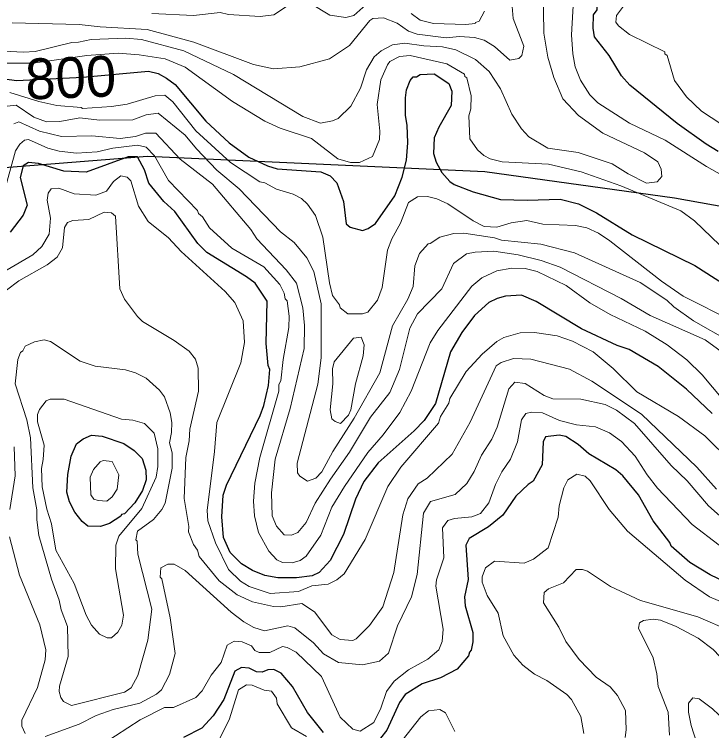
# Model space of a CAD drawing. Extents: x 673.3 to 698.5, y 6984.3 to 7012.3.
# Drawn here: x 688.1 to 689.47, y 6997.77 to 6999.178 of the extents above; entities that cross this region are included whole.
import ezdxf
from ezdxf.enums import TextEntityAlignment as Align

# ---------------------------------------------------------------- set-up
doc = ezdxf.new("R2010")
doc.units = 0
doc.header["$LTSCALE"] = 0.032
for name, color, linetype, lineweight in [('1', 7, 'Continuous', 25), ('2', 7, 'Continuous', 13), ('26', 7, 'Continuous', 25)]:
    doc.layers.add(name, color=color, linetype=linetype, lineweight=lineweight)
doc.layers.add('61', color=7, linetype='Continuous')

msp = doc.modelspace()

# ---------------------------------------------------------------- linework, layer by layer
at = {"layer": '1'}
for points in [[(689.4826, 6998.9084), (689.4589, 6998.9225), (689.4024, 6998.9632), (689.3094, 6999.0384), (689.2926, 6999.0568), (689.2687, 6999.097), (689.2398, 6999.1335), (689.2371, 6999.1509), (689.238, 6999.1771), (689.2448, 6999.1864), (689.2453, 6999.1925), (689.2601, 6999.2224), (689.3591, 6999.3417), (689.3786, 6999.3595), (689.4223, 6999.3909), (689.4879, 6999.4185)], [(688.0566, 6999.0544), (688.1048, 6999.048), (688.2351, 6999.0545), (688.3638, 6999.0658), (688.3826, 6999.0615), (688.3992, 6999.0525), (688.416, 6999.0399), (688.4765, 6998.9681), (688.5223, 6998.9254), (688.5607, 6998.8971), (688.5974, 6998.8799), (688.6163, 6998.8745), (688.7022, 6998.868), (688.7208, 6998.8606), (688.7338, 6998.8467), (688.7469, 6998.8101), (688.7518, 6998.7664), (688.7597, 6998.7594), (688.7844, 6998.7531), (688.7955, 6998.757), (688.8098, 6998.7665), (688.8477, 6998.8213), (688.8618, 6998.8576), (688.8707, 6998.8915), (688.8731, 6998.925), (688.8717, 6998.9603), (688.8683, 6998.9792), (688.8683, 6999.014), (688.8707, 6999.0297), (688.8779, 6999.0476), (688.8838, 6999.0551), (688.89, 6999.0553), (688.8971, 6999.0593), (688.9252, 6999.0609), (688.9538, 6999.0419), (688.9594, 6999.0267)], [(688.9594, 6999.0267), (688.9583, 6998.9985), (688.9339, 6998.9561), (688.925, 6998.9349), (688.9237, 6998.9045), (688.9287, 6998.8872), (688.9401, 6998.867), (688.9559, 6998.8494), (688.9642, 6998.8436), (689.0013, 6998.8287), (689.055, 6998.8142), (689.1075, 6998.8126), (689.1723, 6998.8143), (689.2081, 6998.8051), (689.244, 6998.788), (689.314, 6998.7448), (689.4372, 6998.6841), (689.5405, 6998.6179)], [(689.2144, 6998.5596), (689.125, 6998.6137), (689.0962, 6998.626), (689.0648, 6998.6241), (689.0485, 6998.6196), (689.032, 6998.6114), (689.004, 6998.5859), (688.979, 6998.5525), (688.9568, 6998.5147), (688.9277, 6998.4128), (688.9054, 6998.3799), (688.8858, 6998.3594), (688.8151, 6998.2968), (688.787, 6998.2599), (688.7703, 6998.2248), (688.7469, 6998.1554), (688.7206, 6998.1046), (688.6988, 6998.0813), (688.6855, 6998.0747), (688.6547, 6998.0707), (688.6179, 6998.0707), (688.5925, 6998.0752), (688.5681, 6998.0847), (688.5463, 6998.0978), (688.5239, 6998.1201), (688.511, 6998.1501), (688.5079, 6998.1905), (688.5107, 6998.2332), (688.5171, 6998.2527), (688.5831, 6998.3896), (688.5905, 6998.4094), (688.5995, 6998.4485), (688.6019, 6998.4799), (688.5986, 6998.4877), (688.5946, 6998.5307), (688.5969, 6998.6141), (688.5731, 6998.6497), (688.5565, 6998.6619), (688.4783, 6998.7097), (688.4608, 6998.7272), (688.4156, 6998.7903), (688.3941, 6998.8097), (688.3642, 6998.8459), (688.3559, 6998.8723), (688.342, 6998.8979), (688.3237, 6998.8981), (688.2412, 6998.8677), (688.1976, 6998.8693), (688.1475, 6998.885), (688.1278, 6998.8864), (688.1175, 6998.88), (688.1118, 6998.8573), (688.1254, 6998.8027), (688.1174, 6998.7832), (688.0918, 6998.7495)], [(689.4712, 6998.3937), (689.4207, 6998.4414), (689.3649, 6998.4855), (689.3079, 6998.5193), (689.2847, 6998.5273), (689.2144, 6998.5596)], [(689.5257, 6998.0485), (689.4669, 6998.0767), (689.4271, 6998.1004), (689.3903, 6998.1326), (689.388, 6998.1398), (689.3549, 6998.1823), (689.3261, 6998.2333), (689.2955, 6998.2712), (689.2817, 6998.2825), (689.2286, 6998.3141), (689.2078, 6998.3328), (689.1834, 6998.3483), (689.1707, 6998.3508), (689.1436, 6998.3474), (689.1389, 6998.3375), (689.1371, 6998.2924), (689.1196, 6998.2602), (689.1096, 6998.2542), (689.0854, 6998.2308), (689.0601, 6998.1934), (689.0317, 6998.1707), (688.9935, 6998.1476), (688.9874, 6998.1348), (688.992, 6998.0671), (688.9848, 6998.0335), (688.9855, 6998.0155), (689.001, 6997.9631), (689.001, 6997.945), (688.9979, 6997.9283), (688.994, 6997.9243), (688.9922, 6997.9174), (688.9699, 6997.8908), (688.9371, 6997.8741), (688.9014, 6997.862), (688.8677, 6997.8412), (688.857, 6997.8258), (688.8318, 6997.7712), (688.8198, 6997.7552)], [(688.7075, 6997.7663), (688.6764, 6997.8058), (688.6467, 6997.8569), (688.6247, 6997.8833), (688.6099, 6997.8906), (688.5979, 6997.8898), (688.5869, 6997.885), (688.5759, 6997.8859), (688.5612, 6997.8931), (688.5466, 6997.8946), (688.5336, 6997.8872), (688.5117, 6997.8315), (688.4906, 6997.7996), (688.4684, 6997.7752), (688.4328, 6997.7565)]]:
    msp.add_lwpolyline(points, dxfattribs=at)
msp.add_lwpolyline([(688.2729, 6998.3489), (688.3153, 6998.3345), (688.3354, 6998.3209), (688.3511, 6998.3049), (688.3584, 6998.2824), (688.3592, 6998.2631), (688.3518, 6998.2419), (688.337, 6998.218), (688.3165, 6998.1965), (688.3105, 6998.1951), (688.3094, 6998.192), (688.2869, 6998.1771), (688.2697, 6998.1717), (688.2446, 6998.1723), (688.2336, 6998.1809), (688.2193, 6998.1996), (688.2088, 6998.22), (688.2037, 6998.2387), (688.2052, 6998.2735), (688.2118, 6998.3098), (688.2225, 6998.3337), (688.2355, 6998.3434), (688.2518, 6998.3506)], close=True, dxfattribs=at)
at = {"layer": '2'}
for points in [[(689.5067, 6999.4011), (689.4638, 6999.339), (689.4483, 6999.3275), (689.418, 6999.3106), (689.3889, 6999.287), (689.3489, 6999.269), (689.3296, 6999.2544), (689.3155, 6999.2306), (689.3026, 6999.2016), (689.2828, 6999.1753), (689.2819, 6999.1627), (689.287, 6999.1553), (689.3088, 6999.1384), (689.3779, 6999.104), (689.3783, 6999.0999), (689.3823, 6999.0969), (689.3969, 6999.0477), (689.4203, 6999.0154), (689.4502, 6998.9872), (689.5073, 6998.9503)], [(689.1387, 6999.229), (689.1404, 6999.1406), (689.1483, 6999.0936), (689.1599, 6999.0538), (689.1779, 6999.0119), (689.2084, 6998.9789), (689.2562, 6998.9445), (689.3379, 6998.9055), (689.3643, 6998.8878), (689.3707, 6998.8736), (689.3724, 6998.8594), (689.363, 6998.8487), (689.3418, 6998.8461), (689.3057, 6998.8641), (689.2746, 6998.8841), (689.2076, 6998.9062), (689.1483, 6998.915), (689.111, 6998.9372), (689.0963, 6998.9529), (689.0774, 6998.9814), (689.0549, 6999.0314), (689.0329, 6999.0656), (689.0062, 6999.0893), (688.9675, 6999.1079), (688.9414, 6999.1137), (688.9046, 6999.1156), (688.8671, 6999.1212), (688.8431, 6999.1179), (688.8208, 6999.1061), (688.8073, 6999.0943), (688.7922, 6999.069), (688.7801, 6999.033), (688.7615, 6998.9974), (688.7366, 6998.9734), (688.725, 6998.9682), (688.7017, 6998.9641), (688.6669, 6998.977), (688.531, 6999.0598), (688.4331, 6999.1061), (688.3502, 6999.1284), (688.3192, 6999.131), (688.2514, 6999.1285), (688.226, 6999.1229), (688.2132, 6999.1226), (688.1413, 6999.1049), (688.1184, 6999.1033), (688.0528, 6999.1067)], [(689.5181, 6998.8459), (689.4597, 6998.8788), (689.3788, 6998.9306), (689.3086, 6998.9642), (689.2463, 6999.0041), (689.2306, 6999.0197), (689.2124, 6999.0485), (689.202, 6999.0746), (689.1972, 6999.1003), (689.1948, 6999.1372), (689.1987, 6999.2071)], [(688.0962, 6999.1611), (688.2276, 6999.1578), (688.2691, 6999.153), (688.3609, 6999.148), (688.4531, 6999.123), (688.5699, 6999.0795), (688.6095, 6999.0707), (688.6613, 6999.0745), (688.7192, 6999.0904), (688.7584, 6999.1165), (688.7988, 6999.1657), (688.8044, 6999.1693), (688.8256, 6999.1708), (688.8523, 6999.1605), (688.8748, 6999.1444), (688.8918, 6999.139), (688.9484, 6999.1318), (688.9744, 6999.1342), (689.0042, 6999.1325), (689.0232, 6999.127), (689.0431, 6999.1148), (689.0734, 6999.088), (689.0911, 6999.0911), (689.0974, 6999.0971), (689.101, 6999.115), (689.0801, 6999.1694), (689.0776, 6999.2012)], [(688.3706, 6999.1791), (688.4524, 6999.1758), (688.5045, 6999.1814), (688.5209, 6999.1774), (688.5834, 6999.1734), (688.6102, 6999.177), (688.6465, 6999.2011)], [(688.682, 6999.1992), (688.7198, 6999.1763), (688.7511, 6999.1717), (688.7668, 6999.1752), (688.7908, 6999.1966)], [(688.8795, 6999.1795), (688.8973, 6999.1661), (688.9235, 6999.1595), (688.9869, 6999.1578), (689.0055, 6999.1595), (689.0061, 6999.162), (689.0133, 6999.1646), (689.0239, 6999.1842)], [(688.083, 6999.082), (688.1371, 6999.0821), (688.2427, 6999.0969), (688.3043, 6999.1016), (688.3453, 6999.0983), (688.3967, 6999.0902), (688.4361, 6999.0738), (688.5287, 6999.0067), (688.5921, 6998.968), (688.6224, 6998.9542), (688.6837, 6998.9337), (688.7358, 6998.8938), (688.7603, 6998.8868), (688.7782, 6998.8866), (688.8036, 6998.8987), (688.8175, 6998.9316), (688.8184, 6998.9482), (688.8131, 6999.0003), (688.82, 6999.0489)], [(688.82, 6999.0489), (688.833, 6999.0784), (688.8381, 6999.085), (688.8566, 6999.0952), (688.8775, 6999.0967), (688.9495, 6999.0805), (688.9843, 6999.0603), (688.985, 6999.0559), (688.9888, 6999.0533), (688.9977, 6999.0176), (688.997, 6998.9921), (688.9929, 6998.9784), (688.9953, 6998.9333), (689.0103, 6998.9117), (689.0227, 6998.9002), (689.0347, 6998.8939), (689.0583, 6998.8882), (689.1492, 6998.8833), (689.2137, 6998.8681), (689.2914, 6998.8407), (689.4096, 6998.7915), (689.4364, 6998.7722), (689.5026, 6998.7082)], [(689.5126, 6998.5742), (689.414, 6998.6238), (689.3716, 6998.6532), (689.27, 6998.7326), (689.2475, 6998.7475), (689.2246, 6998.7583), (689.2027, 6998.7629), (689.1381, 6998.7652), (689.1068, 6998.7726), (689.0762, 6998.7678), (689.0481, 6998.7596), (689.0231, 6998.761), (689.0018, 6998.7718), (688.9516, 6998.8054), (688.9299, 6998.8153), (688.9117, 6998.8198), (688.892, 6998.8194), (688.8746, 6998.8079), (688.8591, 6998.7675), (688.842, 6998.7365), (688.8333, 6998.7143), (688.8226, 6998.6407), (688.8133, 6998.6163), (688.7944, 6998.5925), (688.7843, 6998.5894), (688.7551, 6998.5894), (688.7404, 6998.6008), (688.7388, 6998.607), (688.7254, 6998.6255), (688.7192, 6998.6499), (688.7062, 6998.7398), (688.6915, 6998.7824), (688.6762, 6998.805), (688.6646, 6998.8158), (688.6478, 6998.8246), (688.6153, 6998.8345), (688.5924, 6998.8466), (688.5823, 6998.8489), (688.5251, 6998.8868), (688.4566, 6998.9488), (688.4117, 6999.006), (688.396, 6999.0191), (688.377, 6999.0177), (688.3216, 6999.0014), (688.2914, 6998.9966), (688.2341, 6998.9926), (688.2317, 6998.995), (688.184, 6998.9987), (688.1487, 6999.0065), (688.0911, 6999.0241)], [(688.0865, 6998.9973), (688.104, 6998.999), (688.1383, 6998.9759), (688.1636, 6998.9665), (688.1895, 6998.9672), (688.2286, 6998.9745), (688.2674, 6998.9698), (688.3332, 6998.9706), (688.3595, 6998.9803), (688.3828, 6998.9838), (688.4361, 6998.9402), (688.458, 6998.9132), (688.4982, 6998.8714), (688.5422, 6998.8347), (688.6229, 6998.7501), (688.6497, 6998.7296), (688.6746, 6998.6991), (688.6884, 6998.6727), (688.7028, 6998.6088), (688.7029, 6998.5027), (688.6962, 6998.4512), (688.6557, 6998.2957), (688.6567, 6998.2766), (688.6608, 6998.2701), (688.6763, 6998.2605), (688.6925, 6998.2665), (688.7041, 6998.2789), (688.7259, 6998.3185), (688.7679, 6998.3844), (688.818, 6998.4735), (688.8429, 6998.5658), (688.8731, 6998.618), (688.8835, 6998.6433), (688.887, 6998.6833), (688.8962, 6998.708), (688.9129, 6998.7268), (688.9171, 6998.7273), (688.9358, 6998.74), (688.9635, 6998.7473), (688.9833, 6998.7475), (689.0433, 6998.7384), (689.057, 6998.7343)], [(688.099, 6998.9626), (688.1089, 6998.9663), (688.1494, 6998.9484), (688.1926, 6998.9375), (688.2526, 6998.9388), (688.3083, 6998.9338), (688.3384, 6998.938), (688.3582, 6998.9445), (688.3783, 6998.9441), (688.4263, 6998.8929), (688.4892, 6998.8438), (688.565, 6998.755), (688.5769, 6998.7366), (688.6341, 6998.676), (688.6547, 6998.6495), (688.6671, 6998.6013), (688.6704, 6998.5666), (688.6696, 6998.5209), (688.6418, 6998.403), (688.6126, 6998.3038), (688.6052, 6998.2375), (688.6069, 6998.1926), (688.6149, 6998.1719), (688.6305, 6998.1553), (688.6446, 6998.1541), (688.6573, 6998.1595), (688.6736, 6998.1791), (688.6914, 6998.217), (688.721, 6998.2647), (688.7585, 6998.3176), (688.7999, 6998.386), (688.8376, 6998.4345), (688.8569, 6998.4797), (688.8771, 6998.5609), (688.892, 6998.5892), (688.9401, 6998.6385), (688.9629, 6998.6881), (688.9886, 6998.7069), (689.0056, 6998.7107), (689.042, 6998.7123), (689.0902, 6998.7051), (689.1351, 6998.6942), (689.1723, 6998.6813), (689.2923, 6998.6197), (689.3489, 6998.5863), (689.4573, 6998.5379), (689.6482, 6998.3986)], [(689.0482, 6998.674), (689.0183, 6998.6601), (688.9989, 6998.6434), (688.9319, 6998.5563), (688.9173, 6998.5321), (688.8798, 6998.4374), (688.8572, 6998.3953), (688.8247, 6998.3514), (688.7948, 6998.3171), (688.7487, 6998.2501), (688.7242, 6998.2094), (688.7024, 6998.1544), (688.6738, 6998.1133), (688.6615, 6998.1043), (688.6462, 6998.1), (688.627, 6998.1008), (688.6156, 6998.1059), (688.5999, 6998.1229), (688.5801, 6998.1599), (688.5718, 6998.1925), (688.5702, 6998.221), (688.5726, 6998.2563), (688.5824, 6998.3072), (688.6198, 6998.4371), (688.6199, 6998.4506), (688.6239, 6998.4578), (688.6281, 6998.4997), (688.6393, 6998.5626), (688.6402, 6998.5844), (688.6361, 6998.6151), (688.6325, 6998.6186), (688.6302, 6998.63), (688.622, 6998.6467), (688.5902, 6998.6815), (688.5272, 6998.7185), (688.4836, 6998.7582), (688.47, 6998.7799), (688.4618, 6998.7867), (688.4602, 6998.7922), (688.4029, 6998.8511), (688.3755, 6998.8997), (688.3594, 6998.9166), (688.3423, 6998.9208), (688.2935, 6998.915), (688.2628, 6998.9078), (688.2225, 6998.9049), (688.1883, 6998.9087), (688.1661, 6998.915), (688.1282, 6998.9321), (688.1202, 6998.9306), (688.1113, 6998.9229), (688.1027, 6998.9098), (688.079, 6998.8238)], [(688.0351, 6998.6463), (688.1363, 6998.7054), (688.1542, 6998.7216), (688.1687, 6998.7456), (688.1711, 6998.7775), (688.1647, 6998.8128), (688.1669, 6998.8261), (688.1728, 6998.8352), (688.1876, 6998.836), (688.2177, 6998.8252), (688.2603, 6998.8224), (688.2811, 6998.8306), (688.295, 6998.8492), (688.3096, 6998.8604), (688.3221, 6998.8576), (688.329, 6998.8509), (688.3444, 6998.8006), (688.363, 6998.7709), (688.4034, 6998.7384), (688.4281, 6998.712), (688.5142, 6998.6331), (688.5333, 6998.6116), (688.5499, 6998.5752), (688.5522, 6998.5329), (688.545, 6998.4928), (688.4977, 6998.3756), (688.4937, 6998.3186), (688.479, 6998.2029), (688.4804, 6998.1825), (688.4951, 6998.1393), (688.5212, 6998.087), (688.5447, 6998.0642), (688.5614, 6998.0535), (688.6029, 6998.0398), (688.6582, 6998.0438), (688.6847, 6998.0551), (688.717, 6998.0583), (688.7338, 6998.0665), (688.7483, 6998.0785), (688.7895, 6998.1461), (688.8342, 6998.2501), (688.8596, 6998.2878), (688.9333, 6998.3746), (688.9375, 6998.3874), (688.9534, 6998.4137), (688.9555, 6998.4227), (688.988, 6998.4762), (689.0195, 6998.5102), (689.0478, 6998.5352), (689.0615, 6998.543), (689.0938, 6998.5519), (689.1222, 6998.5527), (689.1668, 6998.5463), (689.1967, 6998.5355), (689.2371, 6998.5144), (689.2768, 6998.482), (689.3229, 6998.4358), (689.4047, 6998.3876), (689.4565, 6998.3496), (689.5089, 6998.298)], [(688.0851, 6998.636), (688.109, 6998.6541), (688.1649, 6998.6856), (688.1844, 6998.7005), (688.1947, 6998.7188), (688.1988, 6998.7592), (688.205, 6998.769), (688.215, 6998.7727), (688.2463, 6998.7746), (688.2769, 6998.7889), (688.2908, 6998.7877), (688.2988, 6998.7815), (688.3075, 6998.6381), (688.3167, 6998.6184), (688.3419, 6998.584), (688.3522, 6998.5745), (688.414, 6998.5372), (688.4434, 6998.5158), (688.4562, 6998.5003), (688.4615, 6998.4823), (688.4618, 6998.4371), (688.4448, 6998.3626), (688.4439, 6998.3394), (688.4373, 6998.3073), (688.4341, 6998.2261), (688.4431, 6998.1716), (688.4425, 6998.1611), (688.452, 6998.1361), (688.4602, 6998.1252), (688.4634, 6998.1124), (688.5029, 6998.0647), (688.5378, 6998.0368), (688.5684, 6998.0231), (688.6095, 6998.0141), (688.6238, 6998.0137), (688.6648, 6998.02), (688.6899, 6998.0038), (688.7238, 6997.9585), (688.7405, 6997.9494), (688.7653, 6997.9476), (688.7717, 6997.9505), (688.798, 6997.9771), (688.8242, 6998.0137), (688.8455, 6998.0807), (688.8633, 6998.1944), (688.8733, 6998.2259), (688.8938, 6998.255), (688.9112, 6998.2665), (688.9602, 6998.3137), (688.9958, 6998.3762), (689.0467, 6998.4869), (689.0567, 6998.4934), (689.0808, 6998.5014), (689.1147, 6998.4999), (689.1906, 6998.4807), (689.2349, 6998.457), (689.3319, 6998.3921), (689.441, 6998.2877), (689.4797, 6998.2449)], [(689.057, 6998.7343), (689.1345, 6998.7262), (689.2004, 6998.7089), (689.3298, 6998.6506), (689.3819, 6998.6164), (689.3957, 6998.6028), (689.434, 6998.5757), (689.5769, 6998.4944)], [(689.5294, 6998.3767), (689.4515, 6998.4695), (689.4209, 6998.4992), (689.3828, 6998.5283), (689.3397, 6998.5551), (689.2707, 6998.588), (689.2304, 6998.6107), (689.1842, 6998.6447), (689.1275, 6998.6723), (689.1039, 6998.6781), (689.0775, 6998.6789), (689.0482, 6998.674)], [(689.498, 6998.1817), (689.4637, 6998.2122), (689.422, 6998.2612), (689.3905, 6998.2911), (689.3185, 6998.3735), (689.2832, 6998.3998), (689.261, 6998.4109), (689.2127, 6998.4216), (689.1579, 6998.422), (689.1411, 6998.4289), (689.1036, 6998.4525), (689.0836, 6998.455), (689.0715, 6998.4419), (689.0486, 6998.3666), (689.0379, 6998.3433), (689.0179, 6998.3115), (689.0036, 6998.2794), (688.9894, 6998.2561), (688.9661, 6998.2342), (688.9178, 6998.2202)], [(689.4848, 6998.1349), (689.4314, 6998.1753), (689.3637, 6998.2464), (689.3431, 6998.2729), (689.32, 6998.3095), (689.2928, 6998.3382), (689.2695, 6998.3553), (689.242, 6998.367), (689.2043, 6998.3712), (689.1711, 6998.3796), (689.1377, 6998.3945), (689.1163, 6998.3963), (689.1051, 6998.3937), (689.0965, 6998.3811), (689.0889, 6998.3377)], [(689.0889, 6998.3377), (689.075, 6998.3035), (689.0576, 6998.2785), (689.0452, 6998.2536), (689.0322, 6998.2178), (689.0158, 6998.1971), (688.9987, 6998.1902), (688.9651, 6998.187), (688.9516, 6998.183), (688.9416, 6998.1687), (688.9439, 6998.1098), (688.9295, 6998.0664), (688.9284, 6998.0539), (688.9423, 6997.9699), (688.9407, 6997.9453), (688.9342, 6997.9292), (688.9127, 6997.9105), (688.8742, 6997.89), (688.8461, 6997.8676), (688.8316, 6997.8475), (688.82, 6997.8147), (688.8062, 6997.7862), (688.7798, 6997.7695), (688.7652, 6997.7734), (688.74, 6997.7965), (688.7039, 6997.8766), (688.6538, 6997.9242), (688.6364, 6997.9337), (688.6273, 6997.9353), (688.6021, 6997.9239), (688.5812, 6997.9237), (688.5727, 6997.9275), (688.5661, 6997.9366), (688.5479, 6997.9445), (688.5322, 6997.946), (688.5182, 6997.938), (688.5067, 6997.904), (688.4867, 6997.8792), (688.4695, 6997.8486), (688.4568, 6997.8353), (688.413, 6997.8158), (688.3951, 6997.8157), (688.3473, 6997.7918), (688.2748, 6997.7445)], [(688.0912, 6998.2046), (688.1018, 6998.2707), (688.1002, 6998.328)], [(689.2192, 6997.7648), (689.213, 6997.798), (689.1947, 6997.8312), (689.1856, 6997.8412), (689.1463, 6997.8687), (689.1218, 6997.8815), (689.099, 6997.8986), (689.0812, 6997.9185), (689.0603, 6997.9563), (689.0505, 6998.0009), (689.0287, 6998.036), (689.0189, 6998.0622), (689.0189, 6998.0726), (689.0258, 6998.0904), (689.0431, 6998.1032), (689.1017, 6998.0992), (689.12, 6998.1071), (689.1488, 6998.1297), (689.1687, 6998.1895), (689.1703, 6998.2123), (689.1796, 6998.2471), (689.1873, 6998.2633), (689.2049, 6998.2742), (689.2217, 6998.27), (689.2312, 6998.2614), (689.2685, 6998.2048), (689.3049, 6998.1624), (689.4181, 6998.0657), (689.4657, 6998.0329), (689.5557, 6997.9949)], [(688.9178, 6998.2202), (688.9037, 6998.1979), (688.8913, 6998.0773), (688.8805, 6998.0335), (688.8529, 6997.9765), (688.8349, 6997.9222), (688.8178, 6997.9068), (688.7839, 6997.8997), (688.7373, 6997.9042), (688.7073, 6997.9215), (688.6877, 6997.9426), (688.651, 6997.9722), (688.6373, 6997.9761), (688.5919, 6997.9664), (688.5704, 6997.9732), (688.5512, 6997.9839), (688.5263, 6998.0031), (688.436, 6998.0851), (688.4142, 6998.0973), (688.4017, 6998.0974), (688.3879, 6998.09), (688.387, 6998.0718), (688.3901, 6998.0688), (688.4065, 6997.9921), (688.4163, 6997.9218), (688.4051, 6997.8808), (688.3891, 6997.8505), (688.3796, 6997.8417), (688.3467, 6997.8242), (688.2945, 6997.8117), (688.2612, 6997.8001), (688.2276, 6997.7833), (688.161, 6997.7586)], [(688.1214, 6997.7646), (688.115, 6997.7791), (688.115, 6997.791), (688.1457, 6997.8553), (688.1605, 6997.9091), (688.1621, 6997.9289), (688.1506, 6997.9781), (688.1101, 6998.0755), (688.0906, 6998.1514)], [(689.7904, 6997.7699), (689.7695, 6997.7776), (689.7073, 6997.8161), (689.5859, 6997.9153), (689.5062, 6997.9662), (689.443, 6997.9936), (689.3299, 6998.0263), (689.2716, 6998.0534), (689.226, 6998.0835), (689.216, 6998.0869), (689.204, 6998.0869), (689.1787, 6998.0605), (689.1493, 6998.0486), (689.1412, 6998.0414), (689.1395, 6998.0212), (689.1695, 6997.9737), (689.1834, 6997.9453), (689.2099, 6997.9102), (689.2434, 6997.8755), (689.2705, 6997.8564), (689.285, 6997.8391), (689.3006, 6997.81), (689.3022, 6997.772), (689.2999, 6997.7566)], [(689.3625, 6997.8817), (689.3548, 6997.9133), (689.3261, 6997.9717), (689.3285, 6997.9818), (689.3363, 6997.9869), (689.3553, 6997.9891), (689.3698, 6997.9876), (689.4003, 6997.9752), (689.4434, 6997.9521), (689.4728, 6997.9295), (689.5121, 6997.8885), (689.557, 6997.8528), (689.6769, 6997.7937), (689.7188, 6997.7649)], [(689.387, 6997.7616), (689.3846, 6997.8065), (689.3646, 6997.8571), (689.3625, 6997.8817)], [(688.5003, 6997.7471), (688.5228, 6997.7934), (688.5408, 6997.8503), (688.5561, 6997.8604), (688.5674, 6997.8597), (688.591, 6997.8498), (688.6054, 6997.848), (688.6154, 6997.8341), (688.6167, 6997.8232), (688.645, 6997.7761), (688.6739, 6997.7585)], [(689.5433, 6997.7644), (689.4966, 6997.7895), (689.4715, 6997.8134), (689.4456, 6997.8328), (689.4327, 6997.835), (689.4245, 6997.8243), (689.4245, 6997.8065), (689.4296, 6997.7801), (689.4555, 6997.7007)], [(688.8619, 6997.7509), (688.8989, 6997.7976), (688.914, 6997.8091), (688.9358, 6997.8116), (688.9471, 6997.8053), (688.9655, 6997.7687)]]:
    msp.add_lwpolyline(points, dxfattribs=at)
for points in [[(688.1396, 6998.5342), (688.1586, 6998.538), (688.1714, 6998.535), (688.2295, 6998.4963), (688.2593, 6998.4865), (688.3185, 6998.4794), (688.3384, 6998.4736), (688.3592, 6998.4631), (688.3855, 6998.4393), (688.3949, 6998.426), (688.4065, 6998.3945), (688.4097, 6998.3755), (688.409, 6998.3563), (688.4049, 6998.3359), (688.4106, 6998.316), (688.4106, 6998.2859), (688.3967, 6998.2175), (688.3897, 6998.2045), (688.3735, 6998.1851), (688.3422, 6998.1625), (688.3389, 6998.1451), (688.3413, 6998.1428), (688.3431, 6998.1173), (688.3706, 6998.0087), (688.3624, 6997.9479), (688.3429, 6997.8784), (688.3299, 6997.8541), (688.3169, 6997.8459), (688.2127, 6997.8199), (688.1971, 6997.8275), (688.1916, 6997.8357), (688.1883, 6997.8473), (688.1891, 6997.8576), (688.2061, 6997.9159), (688.2045, 6997.975), (688.1921, 6998.0077), (688.1883, 6998.0264), (688.1734, 6998.068), (688.1487, 6998.1537), (688.1443, 6998.1844), (688.1443, 6998.204), (688.1365, 6998.2476), (688.1323, 6998.3459), (688.1249, 6998.3811), (688.1019, 6998.4518), (688.1073, 6998.4996), (688.1125, 6998.5134), (688.1171, 6998.5168), (688.1215, 6998.5257)], [(688.7257, 6998.4516), (688.725, 6998.4814), (688.7284, 6998.4952), (688.7666, 6998.5414), (688.7812, 6998.5434), (688.7875, 6998.5286), (688.7853, 6998.5066), (688.7701, 6998.4517), (688.761, 6998.4006), (688.7566, 6998.3899), (688.741, 6998.3736), (688.7302, 6998.3775), (688.724, 6998.3828), (688.7208, 6998.4006)], [(688.3107, 6998.3825), (688.333, 6998.3801), (688.3561, 6998.3741), (688.3748, 6998.3545), (688.382, 6998.3237), (688.382, 6998.289), (688.3786, 6998.2686), (688.3509, 6998.2065), (688.3058, 6998.1527), (688.2998, 6998.1344), (688.299, 6998.0883), (688.3144, 6997.9971), (688.3117, 6997.9773), (688.3037, 6997.9638), (688.2908, 6997.9525), (688.2828, 6997.9526), (688.2673, 6997.9596), (688.2519, 6997.9776), (688.2414, 6997.9973), (688.2181, 6998.0595), (688.1817, 6998.1247), (688.1735, 6998.1765), (688.1639, 6998.2052), (688.1549, 6998.2496), (688.1533, 6998.2856), (688.1572, 6998.3033), (688.1589, 6998.3309), (688.1459, 6998.3768), (688.1459, 6998.3915), (688.1494, 6998.4014), (688.1625, 6998.4184), (688.1706, 6998.4217), (688.198, 6998.4216)], [(688.3053, 6998.2728), (688.2923, 6998.2993), (688.2746, 6998.3011), (688.2689, 6998.2987), (688.256, 6998.2834), (688.2494, 6998.2682), (688.2502, 6998.2338), (688.2563, 6998.225), (688.2646, 6998.2222), (688.2821, 6998.2215), (688.2925, 6998.2296), (688.3023, 6998.2448)]]:
    msp.add_lwpolyline(points, close=True, dxfattribs=at)
at = {"layer": '26'}
msp.add_lwpolyline([(685.4536, 6998.668), (685.6481, 6998.6556), (685.8685, 6998.6475), (686.1113, 6998.6637), (686.2933, 6998.686), (686.4794, 6998.7183), (686.6089, 6998.7325), (686.8193, 6998.7568), (686.9366, 6998.7588), (687.145, 6998.7669), (687.2946, 6998.779), (687.3796, 6998.7851), (687.9813, 6998.8689), (688.3616, 6998.8988), (689.0245, 6998.8689), (689.3967, 6998.8173), (689.6086, 6998.7793)], dxfattribs=at)

# ---------------------------------------------------------------- texts
at = {"layer": '61'}
msp.add_text('800', height=0.08, rotation=2.176, dxfattribs=at).set_placement((688.2124, 6999.0136), align=Align.CENTER)

doc.saveas('drawing.dxf')
